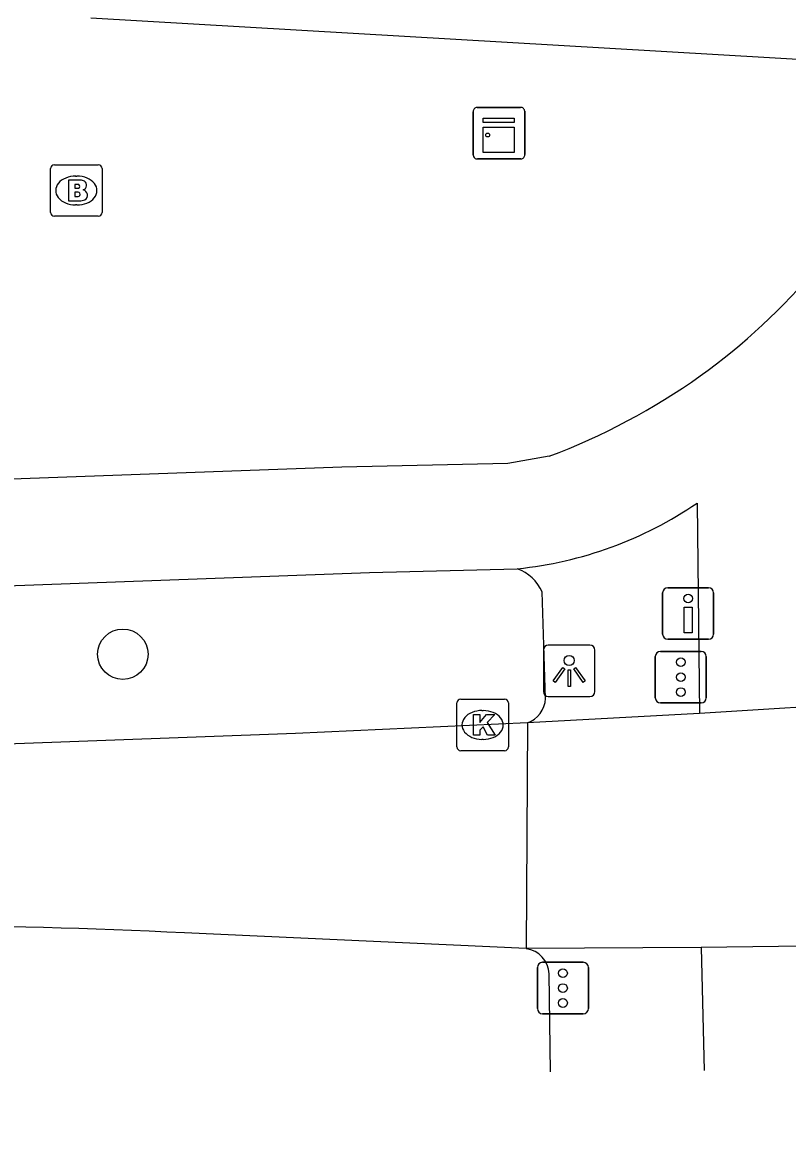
# Model space of a CAD drawing. Extents: x 161355 to 162026, y 386504 to 387459.
# Drawn here: x 161858.87 to 161873.72, y 386520.21 to 386542.03 of the extents above; entities that cross this region are included whole.
import ezdxf

# ---------------------------------------------------------------- set-up
doc = ezdxf.new("R2010")
doc.units = 0
for name, color, linetype in [('IMGEO_Boom', 7, 'Continuous'), ('IMGEO_Brandkraan', 7, 'Continuous'), ('IMGEO_Drukknoppaal', 7, 'Continuous'), ('IMGEO_Fietspad_gesloten', 7, 'Continuous'), ('IMGEO_Kast', 7, 'Continuous'), ('IMGEO_Kolk', 7, 'Continuous'), ('IMGEO_Lichtpunt', 7, 'Continuous'), ('IMGEO_Rijbaan_regionaal_gesloten', 7, 'Continuous'), ('IMGEO_Verkeersregelinstallatiepaal', 7, 'Continuous'), ('IMGEO_Voetpad_open', 7, 'Continuous')]:
    doc.layers.add(name, color=color, linetype=linetype)

msp = doc.modelspace()

# ---------------------------------------------------------------- linework, layer by layer
at = {"layer": 'IMGEO_Boom'}
msp.add_circle((161860.815, 386529.771), 0.489, dxfattribs=at)
at = {"layer": 'IMGEO_Brandkraan'}
for p, q in [((161859.411, 386538.345), (161859.411, 386539.197)), ((161859.486, 386539.271), (161860.338, 386539.271)), ((161860.412, 386539.197), (161860.412, 386538.345)), ((161859.899, 386539.051), (161859.924, 386539.051)), ((161859.922, 386538.491), (161859.897, 386538.491)), ((161860.338, 386538.271), (161859.486, 386538.271))]:
    msp.add_line(p, q, dxfattribs=at)
for points in [[(161859.411, 386538.345), (161859.411, 386539.197)], [(161859.486, 386539.271), (161860.338, 386539.271)], [(161860.412, 386539.197), (161860.412, 386538.345)], [(161859.759, 386538.971), (161859.759, 386538.571), (161859.972, 386538.571)], [(161859.99, 386538.971), (161859.759, 386538.971)], [(161859.938, 386538.89), (161859.884, 386538.89), (161859.884, 386538.814)], [(161859.884, 386538.814), (161859.937, 386538.814)], [(161859.946, 386538.738), (161859.884, 386538.738), (161859.884, 386538.657)], [(161859.884, 386538.657), (161859.946, 386538.657)], [(161860.338, 386538.271), (161859.486, 386538.271)]]:
    msp.add_lwpolyline(points, dxfattribs=at)
for centre, radius, start, end in [((161859.488, 386539.195), 0.0765, 91.552, 178.448), ((161859.488, 386539.195), 0.0765, 91.552, 178.448), ((161860.336, 386539.195), 0.0765, 1.552, 88.448), ((161860.336, 386539.195), 0.0765, 1.552, 88.448), ((161859.939, 386538.852), 0.0379, 267.8285, 90.9355), ((161859.994, 386538.826), 0.145, 59.4692, 91.5367), ((161860.019, 386538.873), 0.0922, 285.5137, 58.1501), ((161859.947, 386538.697), 0.0404, 269.8759, 90.5077), ((161860.024, 386538.681), 0.105, 301.3115, 78.989), ((161859.978, 386538.822), 0.251, 268.6676, 293.5347), ((161859.488, 386538.347), 0.0765, 181.552, 268.448), ((161859.488, 386538.347), 0.0765, 181.552, 268.448), ((161860.336, 386538.347), 0.0765, 271.552, 358.448), ((161860.336, 386538.347), 0.0765, 271.552, 358.448)]:
    msp.add_arc(centre, radius, start, end, dxfattribs=at)
for centre, major_axis, ratio, start_param, end_param in [((161859.898, 386538.771), (-0.387, 0.002), 0.722429, 4.712389, 7.853982), ((161859.923, 386538.771), (-0.39, 0.002), 0.717154, 1.570796, 4.712389)]:
    msp.add_ellipse(centre, major_axis=major_axis, ratio=ratio, start_param=start_param, end_param=end_param, dxfattribs=at)
at = {"layer": 'IMGEO_Drukknoppaal'}
for p, q in [((161871.393, 386531.061), (161872.183, 386531.061)), ((161872.183, 386531.061), (161871.393, 386531.061)), ((161871.293, 386530.161), (161871.293, 386530.961)), ((161871.293, 386530.961), (161871.293, 386530.161)), ((161872.283, 386530.961), (161872.283, 386530.161)), ((161872.283, 386530.161), (161872.283, 386530.961)), ((161872.183, 386530.061), (161871.393, 386530.061)), ((161871.393, 386530.061), (161872.183, 386530.061))]:
    msp.add_line(p, q, dxfattribs=at)
msp.add_lwpolyline([(161871.863, 386530.686), (161871.863, 386530.186), (161871.713, 386530.186), (161871.713, 386530.686), (161871.863, 386530.686)], dxfattribs=at)
msp.add_circle((161871.788, 386530.851), 0.085, dxfattribs=at)
for centre, start, end in [((161871.393, 386530.961), 90, 180), ((161871.393, 386530.961), 90, 180), ((161872.183, 386530.961), 0, 90), ((161872.183, 386530.961), 360, 90), ((161871.393, 386530.161), 180, 270), ((161871.393, 386530.161), 180, 270), ((161872.183, 386530.161), 270, 0), ((161872.183, 386530.161), 270, 0)]:
    msp.add_arc(centre, 0.1, start, end, dxfattribs=at)
at = {"layer": 'IMGEO_Fietspad_gesloten'}
for points in [[(161869.092, 386533.612), (161868.285, 386533.475), (161865.068, 386533.399), (161789.978, 386530.672)], [(161871.96, 386532.705), (161872.011, 386528.619)], [(161655.01, 386523.92), (161661.321, 386523.966), (161684.701, 386524.715), (161715.274, 386525.84), (161865.604, 386531.358), (161868.472, 386531.43)], [(161872.042, 386524.08), (161872.097, 386521.692)]]:
    msp.add_lwpolyline(points, dxfattribs=at)
for centre, radius, start, end in [((161864.749, 386545.29), 12.461, 305.7102, 320.0398), ((161864.437, 386545.892), 13.133, 290.7615, 305.286), ((161867.723, 386538.889), 7.496, 275.7372, 304.4215)]:
    msp.add_arc(centre, radius, start, end, dxfattribs=at)
at = {"layer": 'IMGEO_Kast'}
for p, q in [((161867.617, 386539.459), (161867.617, 386540.3)), ((161867.617, 386540.3), (161867.617, 386539.459)), ((161867.692, 386540.384), (161868.533, 386540.384)), ((161868.533, 386540.384), (161867.692, 386540.384)), ((161868.617, 386540.309), (161868.617, 386539.468)), ((161868.617, 386539.468), (161868.617, 386540.309)), ((161868.542, 386539.384), (161867.701, 386539.384)), ((161867.701, 386539.384), (161868.542, 386539.384))]:
    msp.add_line(p, q, dxfattribs=at)
for points in [[(161867.812, 386540.174), (161868.412, 386540.174), (161868.412, 386540.089), (161867.812, 386540.089), (161867.812, 386540.174)], [(161867.812, 386539.999), (161868.412, 386539.999), (161868.412, 386539.51), (161867.812, 386539.51), (161867.812, 386539.999)]]:
    msp.add_lwpolyline(points, dxfattribs=at)
msp.add_circle((161867.896, 386539.848), 0.0377, dxfattribs=at)
for centre, start, end in [((161867.695, 386540.306), 92.4484, 184.2845), ((161867.695, 386540.306), 92.4484, 184.2845), ((161868.539, 386540.306), 2.4484, 94.2845), ((161868.539, 386540.306), 2.4484, 94.2845), ((161867.695, 386539.462), 182.4484, 274.2845), ((161867.695, 386539.462), 182.4484, 274.2845), ((161868.539, 386539.462), 272.4484, 4.2845), ((161868.539, 386539.462), 272.4484, 4.2845)]:
    msp.add_arc(centre, 0.0779, start, end, dxfattribs=at)
at = {"layer": 'IMGEO_Kolk'}
for p, q in [((161867.373, 386528.898), (161868.225, 386528.898)), ((161867.298, 386527.972), (161867.298, 386528.824)), ((161867.786, 386528.678), (161867.811, 386528.678)), ((161868.299, 386528.824), (161868.299, 386527.972)), ((161867.809, 386528.118), (161867.784, 386528.118)), ((161868.225, 386527.898), (161867.373, 386527.898))]:
    msp.add_line(p, q, dxfattribs=at)
for points in [[(161867.373, 386528.898), (161868.225, 386528.898)], [(161867.298, 386527.972), (161867.298, 386528.824)], [(161868.299, 386528.824), (161868.299, 386527.972)], [(161867.619, 386528.598), (161867.742, 386528.598), (161867.742, 386528.447), (161867.872, 386528.598), (161868.036, 386528.598), (161867.89, 386528.447), (161868.043, 386528.198), (161867.891, 386528.198), (161867.806, 386528.362), (161867.742, 386528.295), (161867.742, 386528.198), (161867.619, 386528.198), (161867.619, 386528.598)], [(161868.225, 386527.898), (161867.373, 386527.898)]]:
    msp.add_lwpolyline(points, dxfattribs=at)
for centre, start, end in [((161867.375, 386528.822), 91.552, 178.448), ((161867.375, 386528.822), 91.552, 178.448), ((161868.223, 386528.822), 1.552, 88.448), ((161868.223, 386528.822), 1.552, 88.448), ((161867.375, 386527.974), 181.552, 268.448), ((161867.375, 386527.974), 181.552, 268.448), ((161868.223, 386527.974), 271.552, 358.448), ((161868.223, 386527.974), 271.552, 358.448)]:
    msp.add_arc(centre, 0.0765, start, end, dxfattribs=at)
for centre, major_axis, ratio, start_param, end_param in [((161867.785, 386528.398), (-0.387, 0.002), 0.722429, 4.712389, 7.853982), ((161867.81, 386528.398), (-0.39, 0.002), 0.717154, 1.570796, 4.712389)]:
    msp.add_ellipse(centre, major_axis=major_axis, ratio=ratio, start_param=start_param, end_param=end_param, dxfattribs=at)
at = {"layer": 'IMGEO_Lichtpunt'}
for p, q in [((161869.882, 386529.946), (161869.074, 386529.946)), ((161869.882, 386529.946), (161869.074, 386529.946)), ((161868.98, 386529.851), (161868.98, 386529.044)), ((161868.98, 386529.851), (161868.98, 386529.044)), ((161869.976, 386529.044), (161869.976, 386529.851)), ((161869.976, 386529.044), (161869.976, 386529.851)), ((161869.074, 386528.95), (161869.882, 386528.95)), ((161869.074, 386528.95), (161869.882, 386528.95))]:
    msp.add_line(p, q, dxfattribs=at)
for points in [[(161869.354, 386529.515), (161869.393, 386529.487), (161869.205, 386529.225), (161869.167, 386529.252), (161869.354, 386529.515)], [(161869.566, 386529.487), (161869.604, 386529.514), (161869.791, 386529.252), (161869.752, 386529.224), (161869.566, 386529.487)], [(161869.456, 386529.467), (161869.503, 386529.467), (161869.503, 386529.145), (161869.456, 386529.145), (161869.456, 386529.467)]]:
    msp.add_lwpolyline(points, dxfattribs=at)
msp.add_circle((161869.479, 386529.649), 0.0994, dxfattribs=at)
for centre, start, end in [((161869.074, 386529.851), 90, 180), ((161869.074, 386529.851), 90, 180), ((161869.882, 386529.851), 0, 90), ((161869.882, 386529.851), 0, 90), ((161869.074, 386529.044), 180, 270), ((161869.074, 386529.044), 180, 270), ((161869.882, 386529.044), 270, 0), ((161869.882, 386529.044), 270, 360)]:
    msp.add_arc(centre, 0.0946, start, end, dxfattribs=at)
at = {"layer": 'IMGEO_Rijbaan_regionaal_gesloten'}
for points in [[(161875.535, 386528.843), (161872.011, 386528.619)], [(161868.667, 386528.437), (161864.166, 386528.235), (161751.55, 386524.046), (161715.366, 386522.872), (161652.661, 386520.753), (161641.598, 386520.215), (161637.366, 386520.222)], [(161868.667, 386528.437), (161868.643, 386524.056)], [(161872.011, 386528.619), (161868.667, 386528.437)], [(161868.643, 386524.056), (161862.01, 386524.361)], [(161872.042, 386524.08), (161868.643, 386524.056)], [(161875.549, 386524.123), (161872.042, 386524.08)]]:
    msp.add_lwpolyline(points, dxfattribs=at)
msp.add_arc((161856.565, 386417.775), 106.725, 87.07541, 92.95598, dxfattribs=at)
at = {"layer": 'IMGEO_Verkeersregelinstallatiepaal'}
for p, q in [((161871.15, 386528.926), (161871.15, 386529.726)), ((161871.15, 386529.726), (161871.15, 386528.926)), ((161871.25, 386529.826), (161872.04, 386529.826)), ((161872.04, 386529.826), (161871.25, 386529.826)), ((161872.14, 386529.726), (161872.14, 386528.926)), ((161872.14, 386528.926), (161872.14, 386529.726)), ((161872.04, 386528.826), (161871.25, 386528.826)), ((161871.25, 386528.826), (161872.04, 386528.826)), ((161868.863, 386522.891), (161868.863, 386523.691)), ((161868.863, 386523.691), (161868.863, 386522.891)), ((161868.963, 386523.791), (161869.753, 386523.791)), ((161869.753, 386523.791), (161868.963, 386523.791)), ((161869.853, 386523.691), (161869.853, 386522.891)), ((161869.853, 386522.891), (161869.853, 386523.691)), ((161869.753, 386522.791), (161868.963, 386522.791)), ((161868.963, 386522.791), (161869.753, 386522.791))]:
    msp.add_line(p, q, dxfattribs=at)
for centre in [(161871.645, 386529.616), (161871.645, 386529.326), (161871.645, 386529.036), (161869.358, 386523.581), (161869.358, 386523.291), (161869.358, 386523.001)]:
    msp.add_circle(centre, 0.085, dxfattribs=at)
for centre, start, end in [((161871.25, 386529.726), 90, 180), ((161871.25, 386529.726), 90, 180), ((161872.04, 386529.726), 0, 90), ((161872.04, 386529.726), 360, 90), ((161871.25, 386528.926), 180, 270), ((161871.25, 386528.926), 180, 270), ((161872.04, 386528.926), 270, 0), ((161872.04, 386528.926), 270, 0), ((161868.963, 386523.691), 90, 180), ((161868.963, 386523.691), 90, 180), ((161869.753, 386523.691), 0, 90), ((161869.753, 386523.691), 360, 90), ((161868.963, 386522.891), 180, 270), ((161868.963, 386522.891), 180, 270), ((161869.753, 386522.891), 270, 0), ((161869.753, 386522.891), 270, 0)]:
    msp.add_arc(centre, 0.1, start, end, dxfattribs=at)
at = {"layer": 'IMGEO_Voetpad_open'}
for points in [[(161875.362, 386541.23), (161860.193, 386542.12)], [(161869.021, 386528.91), (161868.956, 386530.98)], [(161869.118, 386521.664), (161869.093, 386523.568)]]:
    msp.add_lwpolyline(points, dxfattribs=at)
for centre, radius, start, end in [((161868.171, 386530.621), 0.863, 24.5626, 69.607), ((161868.48, 386528.946), 0.542, 290.1888, 356.1877), ((161868.573, 386523.54), 0.52, 3.0464, 82.3138)]:
    msp.add_arc(centre, radius, start, end, dxfattribs=at)

doc.saveas('drawing.dxf')
